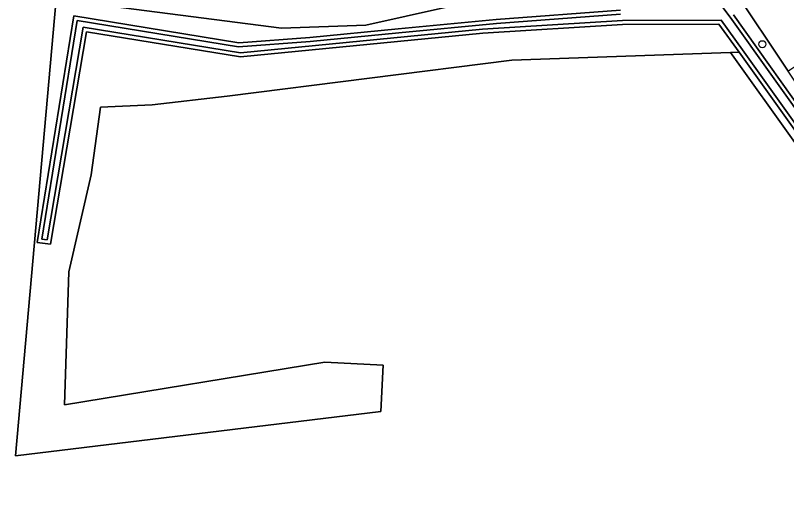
# Model space of a CAD drawing. Extents: x 160203 to 161530, y 379528 to 381797.
# Drawn here: x 160861.3 to 160969.1, y 381295.7 to 381364.6 of the extents above; entities that cross this region are included whole.
import ezdxf

# ---------------------------------------------------------------- set-up
doc = ezdxf.new("R2010")
doc.units = 0
for name, color, linetype in [('IMGEO_Berm_groen', 7, 'Continuous'), ('IMGEO_Boom', 7, 'Continuous'), ('IMGEO_Grasland_agrarisch', 7, 'Continuous'), ('IMGEO_Loofbos', 7, 'Continuous'), ('IMGEO_Oever', 7, 'Continuous'), ('IMGEO_Rijbaan_lokaal_gesloten', 7, 'Continuous'), ('IMGEO_Waterloop', 7, 'Continuous')]:
    doc.layers.add(name, color=color, linetype=linetype)

msp = doc.modelspace()

# ---------------------------------------------------------------- linework, layer by layer
at = {"layer": 'IMGEO_Berm_groen'}
for points in [[(160993, 381294.71), (160992.52, 381299.99), (160991.71, 381305.79), (160990.96, 381309.38), (160989.45, 381315.12), (160986.02, 381325.95), (160981.64, 381336.44), (160977.58, 381344.32), (160969.51, 381356.48), (160969.3, 381356.8), (160961.55, 381368.47), (160938.99, 381398.24), (160931.67, 381407.29), (160925.89, 381414), (160919.55, 381420.17), (160913.8, 381424.9), (160908.4, 381428.48), (160905.18, 381430.61), (160904.44, 381431.06), (160904.06, 381431.29), (160902.71, 381432.11), (160897.85, 381434.68)], [(160961.66, 381364.64), (160973.27, 381348.35)], [(160971.09, 381347.36), (160962.45, 381359.42), (160961.25, 381359.38), (160970.26, 381346.8)]]:
    msp.add_lwpolyline(points, dxfattribs=at)
at = {"layer": 'IMGEO_Boom'}
msp.add_circle((160965.7, 381360.55), 0.489, dxfattribs=at)
at = {"layer": 'IMGEO_Grasland_agrarisch'}
msp.add_lwpolyline([(160970.26, 381346.8), (160961.25, 381359.38), (160930.66, 381358.3), (160890.86, 381353.3), (160880.36, 381352.05), (160873.14, 381351.72), (160871.86, 381342.29), (160868.71, 381328.71), (160868.1, 381310.07), (160904.52, 381316.06), (160912.7, 381315.62), (160912.36, 381309.18), (160861.25, 381302.95), (160866.96, 381366.91), (160898.45, 381362.81), (160910.26, 381363.22), (160927.59, 381367.12)], dxfattribs=at)
at = {"layer": 'IMGEO_Loofbos'}
msp.add_lwpolyline([(160927.59, 381367.12), (160910.26, 381363.22), (160898.45, 381362.81), (160866.96, 381366.91), (160861.25, 381302.95), (160912.36, 381309.18), (160912.7, 381315.62), (160904.52, 381316.06), (160868.1, 381310.07), (160868.71, 381328.71), (160871.86, 381342.29), (160873.14, 381351.72), (160880.36, 381352.05), (160890.86, 381353.3), (160930.66, 381358.3), (160961.25, 381359.38), (160962.45, 381359.42), (160959.64, 381363.34), (160946.17, 381363.32), (160926.63, 381362.08), (160892.72, 381358.77), (160871.18, 381362.28), (160866.18, 381332.56), (160864.3, 381332.81), (160869.4, 381364.51), (160892.48, 381360.73), (160902.41, 381361.51), (160914.8, 381362.71), (160928.47, 381364.02), (160945.87, 381365.3)], dxfattribs=at)
at = {"layer": 'IMGEO_Oever'}
for points in [[(160952.73, 381375.64), (160961.2, 381364.31), (160972.8, 381348.04)], [(160945.87, 381365.3), (160928.47, 381364.02), (160914.8, 381362.71), (160902.41, 381361.51), (160892.48, 381360.73), (160869.4, 381364.51), (160864.3, 381332.81), (160866.18, 381332.56), (160871.18, 381362.28), (160892.72, 381358.77), (160926.63, 381362.08), (160946.17, 381363.32), (160959.64, 381363.34), (160962.45, 381359.42), (160971.09, 381347.36)], [(160971.56, 381347.68), (160962.91, 381359.75), (160959.93, 381363.9), (160946.15, 381363.88), (160926.59, 381362.64), (160892.74, 381359.34), (160870.71, 381362.93), (160865.71, 381333.19), (160864.95, 381333.29), (160869.87, 381363.86), (160892.45, 381360.16), (160902.46, 381360.95), (160914.86, 381362.15), (160928.52, 381363.46), (160945.89, 381364.73)], [(160973.27, 381348.35), (160961.66, 381364.64)]]:
    msp.add_lwpolyline(points, dxfattribs=at)
at = {"layer": 'IMGEO_Rijbaan_lokaal_gesloten'}
msp.add_lwpolyline([(160927.57, 381420.1), (160925.03, 381422.57), (160920.95, 381426.1), (160917.33, 381428.91), (160912.55, 381432.02), (160910.97, 381432.97), (160907.05, 381435.34), (160904.44, 381431.06), (160905.18, 381430.61), (160908.4, 381428.48), (160913.8, 381424.9), (160919.55, 381420.17), (160925.89, 381414), (160931.67, 381407.29), (160938.99, 381398.24), (160961.55, 381368.47), (160969.3, 381356.8), (160969.55, 381356.97), (160974.46, 381360.25), (160971.37, 381364.8), (160963.01, 381376.35), (160950.18, 381393.29), (160934.19, 381412.82)], close=True, dxfattribs=at)
at = {"layer": 'IMGEO_Waterloop'}
for points in [[(160972.8, 381348.04), (160961.2, 381364.31), (160952.73, 381375.64)], [(160945.89, 381364.73), (160928.52, 381363.46), (160914.86, 381362.15), (160902.46, 381360.95), (160892.45, 381360.16), (160869.87, 381363.86), (160864.95, 381333.29), (160865.71, 381333.19), (160870.71, 381362.93), (160892.74, 381359.34), (160926.59, 381362.64), (160946.15, 381363.88), (160959.93, 381363.9), (160962.91, 381359.75), (160971.56, 381347.68)]]:
    msp.add_lwpolyline(points, dxfattribs=at)

doc.saveas('drawing.dxf')
